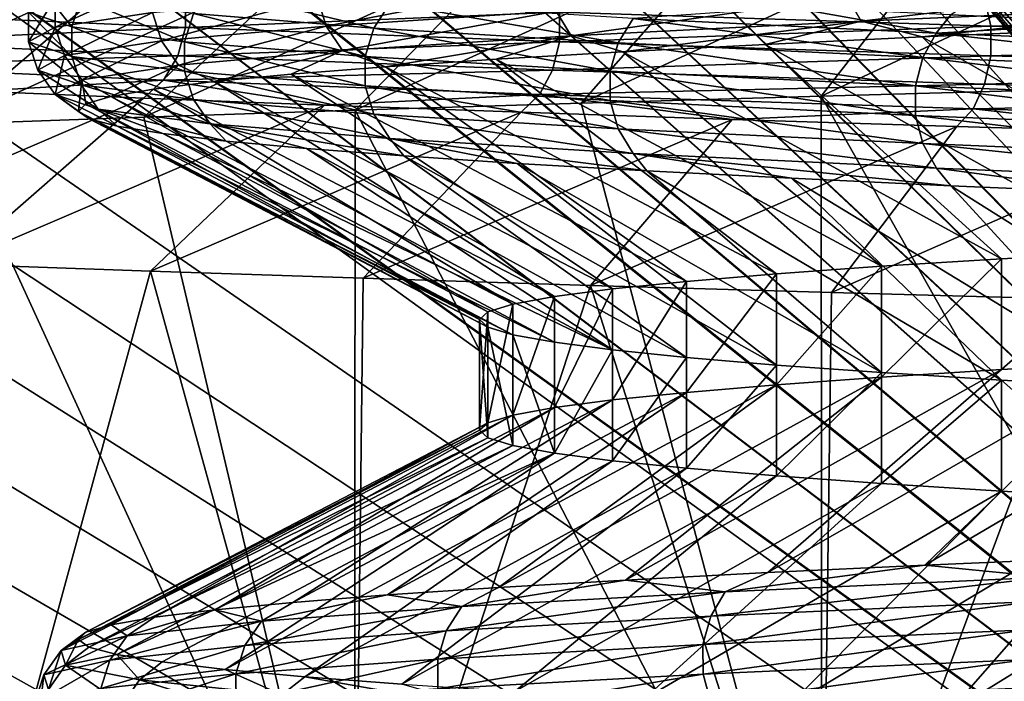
# Model space of a CAD drawing. Header units: metres. Extents: x -205 to 205, y -104 to 104.
# Tile 645 of 656: x -10.49 to -7.94, y -69.1 to -67.39. Entities that reach past the tile are written whole.
import ezdxf

# ---------------------------------------------------------------- set-up
doc = ezdxf.new("R2010")
doc.units = ezdxf.units.M
doc.layers.add('solid_01_2-CONSUMER_EHM_BOX_SW0001', color=7, linetype='CONTINUOUS')

msp = doc.modelspace()

# ---------------------------------------------------------------- linework, layer by layer
at = {"layer": 'solid_01_2-CONSUMER_EHM_BOX_SW0001'}
for points in [[(-200.010849, -74.958488), (-200.010773, 75.041512), (-0.010778, 75.04142)], [(-0.010849, -74.95858), (-200.010849, -74.958488), (-0.010778, 75.04142)], [(-18.22703, -48.090942, 1.5), (-5.630291, -67.95858, 1.5), (-5.630288, -62.958576, 1.5)], [(-18.22703, -48.090942, 1.5), (-17.911137, -55.43634, 1.5), (-5.630291, -67.95858, 1.5)], [(-17.911137, -55.43634, 1.5), (-17.891396, -55.958572, 1.5), (-5.630291, -67.95858, 1.5)], [(-17.891396, -55.958572, 1.5), (-17.911461, -56.484039, 1.5), (-4.227978, -71.672737, 1.5)], [(-17.891396, -55.958572, 1.5), (-5.628419, -68.087067, 1.5), (-5.630291, -67.95858, 1.5)], [(-17.891396, -55.958572, 1.5), (-5.623807, -68.214882, 1.5), (-5.628419, -68.087067, 1.5)], [(-17.891396, -55.958572, 1.5), (-5.616457, -68.342003, 1.5), (-5.623807, -68.214882, 1.5)], [(-17.891396, -55.958572, 1.5), (-5.606367, -68.468452, 1.5), (-5.616457, -68.342003, 1.5)], [(-17.891396, -55.958572, 1.5), (-5.593538, -68.594208, 1.5), (-5.606367, -68.468452, 1.5)], [(-17.891396, -55.958572, 1.5), (-5.577969, -68.719284, 1.5), (-5.593538, -68.594208, 1.5)], [(-17.891396, -55.958572, 1.5), (-5.559661, -68.843681, 1.5), (-5.577969, -68.719284, 1.5)], [(-17.891396, -55.958572, 1.5), (-5.538614, -68.967392, 1.5), (-5.559661, -68.843681, 1.5)], [(-17.891396, -55.958572, 1.5), (-5.514828, -69.090416, 1.5), (-5.538614, -68.967392, 1.5)], [(-17.891396, -55.958572, 1.5), (-5.488285, -69.212814, 1.5), (-5.514828, -69.090416, 1.5)], [(-17.891396, -55.958572, 1.5), (-5.458924, -69.334785, 1.5), (-5.488285, -69.212814, 1.5)], [(-17.891396, -55.958572, 1.5), (-5.426768, -69.456238, 1.5), (-5.458924, -69.334785, 1.5)], [(-17.891396, -55.958572, 1.5), (-5.391854, -69.57708, 1.5), (-5.426768, -69.456238, 1.5)], [(-17.891396, -55.958572, 1.5), (-5.354214, -69.697182, 1.5), (-5.391854, -69.57708, 1.5)], [(-17.891396, -55.958572, 1.5), (-5.313886, -69.816452, 1.5), (-5.354214, -69.697182, 1.5)], [(-17.891396, -55.958572, 1.5), (-5.270903, -69.934761, 1.5), (-5.313886, -69.816452, 1.5)], [(-17.891396, -55.958572, 1.5), (-5.225301, -70.052017, 1.5), (-5.270903, -69.934761, 1.5)], [(-17.891396, -55.958572, 1.5), (-5.177114, -70.168091, 1.5), (-5.225301, -70.052017, 1.5)], [(-17.891396, -55.958572, 1.5), (-5.126377, -70.282898, 1.5), (-5.177114, -70.168091, 1.5)], [(-17.891396, -55.958572, 1.5), (-5.073048, -70.396767, 1.5), (-5.126377, -70.282898, 1.5)], [(-17.891396, -55.958572, 1.5), (-5.017091, -70.509857, 1.5), (-5.073048, -70.396767, 1.5)], [(-17.891396, -55.958572, 1.5), (-4.958504, -70.622047, 1.5), (-5.017091, -70.509857, 1.5)], [(-17.891396, -55.958572, 1.5), (-4.897288, -70.7332, 1.5), (-4.958504, -70.622047, 1.5)], [(-17.891396, -55.958572, 1.5), (-4.833442, -70.843193, 1.5), (-4.897288, -70.7332, 1.5)], [(-17.891396, -55.958572, 1.5), (-4.766966, -70.951912, 1.5), (-4.833442, -70.843193, 1.5)], [(-17.891396, -55.958572, 1.5), (-4.69786, -71.059227, 1.5), (-4.766966, -70.951912, 1.5)], [(-17.891396, -55.958572, 1.5), (-4.626123, -71.165016, 1.5), (-4.69786, -71.059227, 1.5)], [(-17.891396, -55.958572, 1.5), (-4.551755, -71.26915, 1.5), (-4.626123, -71.165016, 1.5)], [(-17.891396, -55.958572, 1.5), (-4.474756, -71.37175, 1.5), (-4.551755, -71.26915, 1.5)], [(-17.891396, -55.958572, 1.5), (-4.395126, -71.473305, 1.5), (-4.474756, -71.37175, 1.5)], [(-17.891396, -55.958572, 1.5), (-4.312868, -71.573692, 1.5), (-4.395126, -71.473305, 1.5)], [(-17.891396, -55.958572, 1.5), (-4.227978, -71.672737, 1.5), (-4.312868, -71.573692, 1.5)], [(-17.911461, -56.484039, 1.5), (-17.968445, -57.00082, 1.5), (-4.140458, -71.770256, 1.5)], [(-17.911461, -56.484039, 1.5), (-4.140458, -71.770256, 1.5), (-4.227978, -71.672737, 1.5)], [(-17.968445, -57.00082, 1.5), (-18.062349, -57.508919, 1.5), (-4.140458, -71.770256, 1.5)], [(-18.062349, -57.508919, 1.5), (-18.193842, -58.010399, 1.5), (-4.050307, -71.866081, 1.5)], [(-18.062349, -57.508919, 1.5), (-4.050307, -71.866081, 1.5), (-4.140458, -71.770256, 1.5)], [(-18.193842, -58.010399, 1.5), (-18.362253, -58.503197, 1.5), (-3.957524, -71.960037, 1.5)], [(-18.193842, -58.010399, 1.5), (-3.957524, -71.960037, 1.5), (-4.050307, -71.866081, 1.5)], [(-18.362253, -58.503197, 1.5), (-18.565573, -58.981098, 1.5), (-3.86211, -72.051941, 1.5)], [(-18.362253, -58.503197, 1.5), (-3.86211, -72.051941, 1.5), (-3.957524, -71.960037, 1.5)], [(-18.565573, -58.981098, 1.5), (-18.804636, -59.444927, 1.5), (-3.778231, -72.128967, 1.5)], [(-18.565573, -58.981098, 1.5), (-3.778231, -72.128967, 1.5), (-3.86211, -72.051941, 1.5)], [(-18.804636, -59.444927, 1.5), (-19.078606, -59.893864, 1.5), (-3.692419, -72.204247, 1.5)], [(-18.804636, -59.444927, 1.5), (-3.692419, -72.204247, 1.5), (-3.778231, -72.128967, 1.5)], [(-19.078606, -59.893864, 1.5), (-19.382944, -60.319199, 1.5), (-3.514265, -72.351166, 1.5)], [(-19.078606, -59.893864, 1.5), (-3.60447, -72.278191, 1.5), (-3.692419, -72.204247, 1.5)], [(-19.078606, -59.893864, 1.5), (-3.514265, -72.351166, 1.5), (-3.60447, -72.278191, 1.5)], [(-19.382944, -60.319199, 1.5), (-19.718016, -60.719967, 1.5), (-3.421923, -72.422989, 1.5)], [(-19.382944, -60.319199, 1.5), (-3.421923, -72.422989, 1.5), (-3.514265, -72.351166, 1.5)], [(-19.718016, -60.719967, 1.5), (-20.083458, -61.097137, 1.5), (-0.010849, -74.95858, 1.5)], [(-19.718016, -60.719967, 1.5), (-0.010849, -74.95858, 1.5), (-3.327567, -72.493484, 1.5)], [(-19.718016, -60.719967, 1.5), (-3.327567, -72.493484, 1.5), (-3.421923, -72.422989, 1.5)], [(-20.083458, -61.097137, 1.5), (-20.473637, -61.444942, 1.5), (-0.010849, -74.95858, 1.5)], [(-20.473637, -61.444942, 1.5), (-20.889027, -61.763126, 1.5), (-0.010849, -74.95858, 1.5)], [(-20.889027, -61.763126, 1.5), (-21.329157, -62.051952, 1.5), (-0.010849, -74.95858, 1.5)], [(-21.329157, -62.051952, 1.5), (-21.786985, -62.306408, 1.5), (-0.010849, -74.95858, 1.5)], [(-21.786985, -62.306408, 1.5), (-22.262926, -62.525806, 1.5), (-0.010849, -74.95858, 1.5)], [(-22.262926, -62.525806, 1.5), (-22.756565, -62.710842, 1.5), (-0.010849, -74.95858, 1.5)], [(-22.756565, -62.710842, 1.5), (-23.259628, -62.858597, 1.5), (-0.010849, -74.95858, 1.5)], [(-23.259628, -62.858597, 1.5), (-23.772503, -62.968483, 1.5), (-0.010849, -74.95858, 1.5)], [(-23.772503, -62.968483, 1.5), (-24.294804, -63.041092, 1.5), (-0.010849, -74.95858, 1.5)], [(-24.294804, -63.041092, 1.5), (-24.81708, -63.075283, 1.5), (-0.010849, -74.95858, 1.5)], [(-24.81708, -63.075283, 1.5), (-25.141399, -66.458572, 1.5), (-0.010849, -74.95858, 1.5)], [(-25.141399, -66.458572, 1.5), (-25.199087, -67.260849, 1.5), (-0.010849, -74.95858, 1.5)], [(-7.214292, -66.836388, 18.631004), (-8.077447, -67.375404, 18.04385), (-7.627508, -67.394722, 17.518421)], [(-7.475576, -67.149673, 34.373924), (-8.414014, -67.586548, 34.670826), (-7.758729, -67.56839, 35.179108)], [(-7.475576, -67.149673, 34.373924), (-8.088724, -67.16806, 33.877949), (-8.414014, -67.586548, 34.670826)], [(-8.669492, -67.186462, 33.3438), (-9.622524, -67.622902, 33.535957), (-9.036108, -67.604721, 34.122379)], [(-8.669492, -67.186462, 33.3438), (-9.215382, -67.204865, 32.773716), (-9.622524, -67.622902, 33.535957)], [(-8.088724, -67.16806, 33.877949), (-9.036108, -67.604721, 34.122379), (-8.414014, -67.586548, 34.670826)], [(-8.088724, -67.16806, 33.877949), (-8.669492, -67.186462, 33.3438), (-9.036108, -67.604721, 34.122379)], [(-9.215382, -67.204865, 32.773716), (-10.17093, -67.641075, 32.913902), (-9.622524, -67.622902, 33.535957)], [(-9.215382, -67.204865, 32.773716), (-9.723928, -67.223274, 32.169949), (-10.17093, -67.641075, 32.913902)], [(-9.723928, -67.223274, 32.169949), (-10.679177, -67.659264, 32.258663), (-10.17093, -67.641075, 32.913902)], [(-9.723928, -67.223274, 32.169949), (-10.192781, -67.241684, 31.534773), (-10.679177, -67.659264, 32.258663)], [(-25.199087, -67.260849, 1.5), (-25.369234, -68.040382, 1.5), (-0.010849, -74.95858, 1.5)], [(-10.192781, -67.241684, 31.534773), (-11.145267, -67.677444, 31.572819), (-10.679177, -67.659264, 32.258663)], [(-10.192781, -67.241684, 31.534773), (-10.620205, -67.260101, 30.870737), (-11.145267, -67.677444, 31.572819)], [(-8.346288, -67.327988, 30.783113), (-7.44588, -67.289833, 31.828047), (-8.310253, -67.391312, 30.755985)], [(-7.44588, -67.289833, 31.828047), (-7.413733, -67.353165, 31.796408), (-8.310253, -67.391312, 30.755985)], [(-10.445855, -67.295074, 24.340164), (-10.470183, -67.368614, 24.339792), (-10.357995, -67.406769, 22.961763)], [(-10.333927, -67.333221, 22.965338), (-10.445855, -67.295074, 24.340164), (-10.357995, -67.406769, 22.961763)], [(-10.400516, -67.330467, 25.720522), (-10.148719, -67.292313, 27.079842), (-10.400443, -67.407181, 25.720512)], [(-10.148719, -67.292313, 27.079842), (-10.148648, -67.369026, 27.079823), (-10.400443, -67.407181, 25.720512)], [(-9.998698, -67.308022, 21.62981), (-10.041942, -67.371368, 21.617397), (-9.574251, -67.409523, 20.319796)], [(-9.533023, -67.346169, 20.337797), (-9.998698, -67.308022, 21.62981), (-9.574251, -67.409523, 20.319796)], [(-9.720296, -67.330879, 28.394377), (-9.122933, -67.292725, 29.64109), (-9.697636, -67.404282, 28.3853)], [(-9.122933, -67.292725, 29.64109), (-9.101666, -67.366135, 29.629105), (-9.697636, -67.404282, 28.3853)], [(-10.062833, -67.331345, 17.508907), (-10.062885, -67.408241, 17.508871), (-10.869999, -67.371437, 18.845032)], [(-10.470183, -67.368614, 24.339792), (-10.400516, -67.330467, 25.720522), (-10.47011, -67.445328, 24.339792)], [(-10.400516, -67.330467, 25.720522), (-10.400443, -67.407181, 25.720512), (-10.47011, -67.445328, 24.339792)], [(-10.333927, -67.333221, 22.965338), (-10.357995, -67.406769, 22.961763), (-10.065331, -67.444923, 21.610683)], [(-10.041942, -67.371368, 21.617397), (-10.333927, -67.333221, 22.965338), (-10.065331, -67.444923, 21.610683)], [(-10.148648, -67.369026, 27.079823), (-9.720296, -67.330879, 28.394377), (-10.12499, -67.442436, 27.073809)], [(-9.720296, -67.330879, 28.394377), (-9.697636, -67.404282, 28.3853), (-10.12499, -67.442436, 27.073809)], [(-10.062833, -67.331345, 17.508907), (-9.092577, -67.368156, 16.286236), (-10.062885, -67.408241, 17.508871)], [(-9.101666, -67.366135, 29.629105), (-8.346288, -67.327988, 30.783113), (-9.06237, -67.429466, 29.60696)], [(-7.990158, -67.331421, 15.178678), (-7.974295, -67.404968, 15.197184), (-9.092577, -67.368156, 16.286236)], [(-8.346288, -67.327988, 30.783113), (-8.310253, -67.391312, 30.755985), (-9.06237, -67.429466, 29.60696)], [(-7.990158, -67.331421, 15.178678), (-6.740416, -67.368225, 14.23821), (-7.974295, -67.404968, 15.197184)], [(-10.470183, -67.368614, 24.339792), (-10.47011, -67.445328, 24.339792), (-10.357923, -67.483475, 22.961775)], [(-10.357995, -67.406769, 22.961763), (-10.470183, -67.368614, 24.339792), (-10.357923, -67.483475, 22.961775)], [(-9.092577, -67.368156, 16.286236), (-9.092625, -67.445053, 16.286194), (-10.062885, -67.408241, 17.508871)], [(-9.697636, -67.404282, 28.3853), (-9.101666, -67.366135, 29.629105), (-9.655767, -67.467613, 28.368525)], [(-9.101666, -67.366135, 29.629105), (-9.06237, -67.429466, 29.60696), (-9.655767, -67.467613, 28.368525)], [(-9.533023, -67.346169, 20.337797), (-9.574251, -67.409523, 20.319796), (-8.940372, -67.44767, 19.094721)], [(-8.901873, -67.384323, 19.117996), (-9.533023, -67.346169, 20.337797), (-8.940372, -67.44767, 19.094721)], [(-9.092577, -67.368156, 16.286236), (-7.974295, -67.404968, 15.197184), (-9.092625, -67.445053, 16.286194)], [(-8.115371, -67.42247, 17.992281), (-8.491076, -67.356087, 18.598133), (-8.901873, -67.384323, 19.117996)], [(-8.115371, -67.42247, 17.992281), (-8.077447, -67.375404, 18.04385), (-8.491076, -67.356087, 18.598133)], [(-8.310253, -67.391312, 30.755985), (-7.413733, -67.353165, 31.796408), (-8.152321, -67.432655, 30.860777)], [(-7.413733, -67.353165, 31.796408), (-7.709251, -67.413353, 31.391146), (-8.152321, -67.432655, 30.860777)], [(-6.740416, -67.368225, 14.23821), (-6.727034, -67.441772, 14.258582), (-7.974295, -67.404968, 15.197184)], [(-10.869999, -67.371437, 18.845032), (-10.062885, -67.408241, 17.508871), (-10.891722, -67.444946, 18.833731)], [(-10.400443, -67.407181, 25.720512), (-10.148648, -67.369026, 27.079823), (-10.376198, -67.480583, 25.717667)], [(-10.148648, -67.369026, 27.079823), (-10.12499, -67.442436, 27.073809), (-10.376198, -67.480583, 25.717667)], [(-10.041942, -67.371368, 21.617397), (-10.065331, -67.444923, 21.610683), (-9.596552, -67.483078, 20.310059)], [(-9.574251, -67.409523, 20.319796), (-10.041942, -67.371368, 21.617397), (-9.596552, -67.483078, 20.310059)], [(-9.06237, -67.429466, 29.60696), (-8.310253, -67.391312, 30.755985), (-8.928181, -67.471275, 29.717022)], [(-8.901873, -67.384323, 19.117996), (-8.940372, -67.44767, 19.094721), (-8.150467, -67.485817, 17.964136)], [(-8.310253, -67.391312, 30.755985), (-8.55932, -67.451958, 30.301918), (-8.928181, -67.471275, 29.717022)], [(-8.115371, -67.42247, 17.992281), (-8.901873, -67.384323, 19.117996), (-8.150467, -67.485817, 17.964136)], [(-8.310253, -67.391312, 30.755985), (-8.152321, -67.432655, 30.860777), (-8.55932, -67.451958, 30.301918)], [(-8.115371, -67.42247, 17.992281), (-7.627508, -67.394722, 17.518421), (-8.077447, -67.375404, 18.04385)], [(-10.062885, -67.408241, 17.508871), (-10.082996, -67.481758, 17.494898), (-10.891722, -67.444946, 18.833731)], [(-10.47011, -67.445328, 24.339792), (-10.400443, -67.407181, 25.720512), (-10.445703, -67.518738, 24.340166)], [(-10.400443, -67.407181, 25.720512), (-10.376198, -67.480583, 25.717667), (-10.445703, -67.518738, 24.340166)], [(-10.357995, -67.406769, 22.961763), (-10.357923, -67.483475, 22.961775), (-10.06526, -67.521629, 21.610704)], [(-10.065331, -67.444923, 21.610683), (-10.357995, -67.406769, 22.961763), (-10.06526, -67.521629, 21.610704)], [(-10.12499, -67.442436, 27.073809), (-9.697636, -67.404282, 28.3853), (-10.081276, -67.50576, 27.062696)], [(-10.062885, -67.408241, 17.508871), (-9.092625, -67.445053, 16.286194), (-10.082996, -67.481758, 17.494898)], [(-9.697636, -67.404282, 28.3853), (-9.655767, -67.467613, 28.368525), (-10.081276, -67.50576, 27.062696)], [(-9.574251, -67.409523, 20.319796), (-9.596552, -67.483078, 20.310059), (-8.961196, -67.521225, 19.08213)], [(-8.940372, -67.44767, 19.094721), (-9.574251, -67.409523, 20.319796), (-8.961196, -67.521225, 19.08213)], [(-7.974295, -67.404968, 15.197184), (-7.974336, -67.481865, 15.197136), (-9.092625, -67.445053, 16.286194)], [(-7.214283, -67.968437, 30.369009), (-8.152321, -67.432655, 30.860777), (-7.709251, -67.413353, 31.391146)], [(-7.187041, -67.460625, 16.980129), (-7.627508, -67.394722, 17.518421), (-8.115371, -67.42247, 17.992281)], [(-7.974295, -67.404968, 15.197184), (-6.727034, -67.441772, 14.258582), (-7.974336, -67.481865, 15.197136)], [(-10.891722, -67.444946, 18.833731), (-10.082996, -67.481758, 17.494898), (-10.931854, -67.508331, 18.812851)], [(-10.47011, -67.445328, 24.339792), (-10.445703, -67.518738, 24.340166), (-10.333776, -67.556885, 22.965361)], [(-10.357923, -67.483475, 22.961775), (-10.47011, -67.445328, 24.339792), (-10.333776, -67.556885, 22.965361)], [(-10.376198, -67.480583, 25.717667), (-10.12499, -67.442436, 27.073809), (-10.331399, -67.543915, 25.71241)], [(-10.12499, -67.442436, 27.073809), (-10.081276, -67.50576, 27.062696), (-10.331399, -67.543915, 25.71241)], [(-9.092625, -67.445053, 16.286194), (-9.110796, -67.51857, 16.269779), (-10.082996, -67.481758, 17.494898)], [(-10.065331, -67.444923, 21.610683), (-10.06526, -67.521629, 21.610704), (-9.596483, -67.559776, 20.310089)], [(-9.596552, -67.483078, 20.310059), (-10.065331, -67.444923, 21.610683), (-9.596483, -67.559776, 20.310089)], [(-9.655767, -67.467613, 28.368525), (-9.06237, -67.429466, 29.60696), (-9.543882, -67.509903, 28.479647)], [(-9.06237, -67.429466, 29.60696), (-9.256856, -67.490593, 29.108641), (-9.543882, -67.509903, 28.479647)], [(-9.06237, -67.429466, 29.60696), (-8.928181, -67.471275, 29.717022), (-9.256856, -67.490593, 29.108641)], [(-9.092625, -67.445053, 16.286194), (-7.974336, -67.481865, 15.197136), (-9.110796, -67.51857, 16.269779)], [(-7.59799, -67.988197, 29.862999), (-8.55932, -67.451958, 30.301918), (-8.152321, -67.432655, 30.860777)], [(-7.214283, -67.968437, 30.369009), (-7.59799, -67.988197, 29.862999), (-8.152321, -67.432655, 30.860777)], [(-8.115371, -67.42247, 17.992281), (-8.150467, -67.485817, 17.964136), (-7.218122, -67.523972, 16.947609)], [(-7.187041, -67.460625, 16.980129), (-8.115371, -67.42247, 17.992281), (-7.218122, -67.523972, 16.947609)], [(-6.727034, -67.441772, 14.258582), (-6.727069, -67.518677, 14.258529), (-7.974336, -67.481865, 15.197136)], [(-10.081276, -67.50576, 27.062696), (-9.655767, -67.467613, 28.368525), (-9.989243, -67.548515, 27.171438)], [(-9.655767, -67.467613, 28.368525), (-9.788327, -67.529205, 27.832932), (-9.989243, -67.548515, 27.171438)], [(-9.655767, -67.467613, 28.368525), (-9.543882, -67.509903, 28.479647), (-9.788327, -67.529205, 27.832932)], [(-8.940372, -67.44767, 19.094721), (-8.961196, -67.521225, 19.08213), (-8.169453, -67.55938, 17.948912)], [(-8.150467, -67.485817, 17.964136), (-8.940372, -67.44767, 19.094721), (-8.169453, -67.55938, 17.948912)], [(-7.946259, -68.007935, 29.331999), (-8.928181, -67.471275, 29.717022), (-8.55932, -67.451958, 30.301918)], [(-7.59799, -67.988197, 29.862999), (-7.946259, -68.007935, 29.331999), (-8.55932, -67.451958, 30.301918)], [(-10.082996, -67.481758, 17.494898), (-10.120149, -67.545143, 17.469088), (-10.931854, -67.508331, 18.812851)], [(-10.445703, -67.518738, 24.340166), (-10.376198, -67.480583, 25.717667), (-10.400604, -67.582062, 24.340857)], [(-10.376198, -67.480583, 25.717667), (-10.331399, -67.543915, 25.71241), (-10.400604, -67.582062, 24.340857)], [(-10.357923, -67.483475, 22.961775), (-10.333776, -67.556885, 22.965361), (-10.041796, -67.595039, 21.617439)], [(-10.06526, -67.521629, 21.610704), (-10.357923, -67.483475, 22.961775), (-10.041796, -67.595039, 21.617439)], [(-10.082996, -67.481758, 17.494898), (-9.110796, -67.51857, 16.269779), (-10.120149, -67.545143, 17.469088)], [(-9.596552, -67.483078, 20.310059), (-9.596483, -67.559776, 20.310089), (-8.961132, -67.597931, 19.082169)], [(-8.961196, -67.521225, 19.08213), (-9.596552, -67.483078, 20.310059), (-8.961132, -67.597931, 19.082169)], [(-8.530161, -68.047287, 28.20509), (-9.543882, -67.509903, 28.479647), (-9.256856, -67.490593, 29.108641)], [(-8.257465, -68.027634, 28.7785), (-9.256856, -67.490593, 29.108641), (-8.928181, -67.471275, 29.717022)], [(-8.257465, -68.027634, 28.7785), (-8.530161, -68.047287, 28.20509), (-9.256856, -67.490593, 29.108641)], [(-7.974336, -67.481865, 15.197136), (-7.990273, -67.555374, 15.178543), (-9.110796, -67.51857, 16.269779)], [(-7.946259, -68.007935, 29.331999), (-8.257465, -68.027634, 28.7785), (-8.928181, -67.471275, 29.717022)], [(-8.150467, -67.485817, 17.964136), (-8.169453, -67.55938, 17.948912), (-7.234937, -67.597534, 16.930016)], [(-7.218122, -67.523972, 16.947609), (-8.150467, -67.485817, 17.964136), (-7.234937, -67.597534, 16.930016)], [(-7.974336, -67.481865, 15.197136), (-6.727069, -67.518677, 14.258529), (-7.990273, -67.555374, 15.178543)], [(-10.931854, -67.508331, 18.812851), (-10.120149, -67.545143, 17.469088), (-10.600929, -67.573006, 18.097412)], [(-10.445703, -67.518738, 24.340166), (-10.400604, -67.582062, 24.340857), (-10.289161, -67.620216, 22.971987)], [(-10.333776, -67.556885, 22.965361), (-10.445703, -67.518738, 24.340166), (-10.289161, -67.620216, 22.971987)], [(-10.331399, -67.543915, 25.71241), (-10.081276, -67.50576, 27.062696), (-10.256609, -67.58712, 25.816317)], [(-10.081276, -67.50576, 27.062696), (-10.145653, -67.567818, 26.498217), (-10.256609, -67.58712, 25.816317)], [(-10.081276, -67.50576, 27.062696), (-9.989243, -67.548515, 27.171438), (-10.145653, -67.567818, 26.498217)], [(-9.110796, -67.51857, 16.269779), (-9.144366, -67.581955, 16.239452), (-10.120149, -67.545143, 17.469088)], [(-10.06526, -67.521629, 21.610704), (-10.041796, -67.595039, 21.617439), (-9.574113, -67.633186, 20.319857)], [(-9.596483, -67.559776, 20.310089), (-10.06526, -67.521629, 21.610704), (-9.574113, -67.633186, 20.319857)], [(-8.763093, -68.066933, 27.614416), (-9.788327, -67.529205, 27.832932), (-9.543882, -67.509903, 28.479647)], [(-8.530161, -68.047287, 28.20509), (-8.763093, -68.066933, 27.614416), (-9.543882, -67.509903, 28.479647)], [(-9.110796, -67.51857, 16.269779), (-7.990273, -67.555374, 15.178543), (-9.144366, -67.581955, 16.239452)], [(-8.961196, -67.521225, 19.08213), (-8.961132, -67.597931, 19.082169), (-8.169394, -67.636078, 17.948959)], [(-8.169453, -67.55938, 17.948912), (-8.961196, -67.521225, 19.08213), (-8.169394, -67.636078, 17.948959)], [(-6.727069, -67.518677, 14.258529), (-6.740513, -67.592186, 14.238061), (-7.990273, -67.555374, 15.178543)], [(-10.120149, -67.545143, 17.469088), (-10.172049, -67.5914, 17.435577), (-10.600929, -67.573006, 18.097412)], [(-10.400604, -67.582062, 24.340857), (-10.331399, -67.543915, 25.71241), (-10.340093, -67.625687, 24.438604)], [(-10.331399, -67.543915, 25.71241), (-10.321401, -67.606407, 25.128788), (-10.340093, -67.625687, 24.438604)], [(-10.331399, -67.543915, 25.71241), (-10.256609, -67.58712, 25.816317), (-10.321401, -67.606407, 25.128788)], [(-10.120149, -67.545143, 17.469088), (-9.701899, -67.609795, 16.802246), (-10.172049, -67.5914, 17.435577)], [(-10.120149, -67.545143, 17.469088), (-9.144366, -67.581955, 16.239452), (-9.701899, -67.609795, 16.802246)], [(-8.955185, -68.086609, 27.009199), (-9.989243, -67.548515, 27.171438), (-9.788327, -67.529205, 27.832932)], [(-8.763093, -68.066933, 27.614416), (-8.955185, -68.086609, 27.009199), (-9.788327, -67.529205, 27.832932)], [(-10.600929, -67.573006, 18.097412), (-10.172049, -67.5914, 17.435577), (-11.133232, -68.004425, 17.408253)], [(-10.333776, -67.556885, 22.965361), (-10.289161, -67.620216, 22.971987), (-9.998442, -67.658363, 21.629885)], [(-10.041796, -67.595039, 21.617439), (-10.333776, -67.556885, 22.965361), (-9.998442, -67.658363, 21.629885)], [(-9.213446, -68.126099, 25.766441), (-10.256609, -67.58712, 25.816317), (-10.145653, -67.567818, 26.498217)], [(-9.105539, -68.106339, 26.392242), (-10.145653, -67.567818, 26.498217), (-9.989243, -67.548515, 27.171438)], [(-9.105539, -68.106339, 26.392242), (-9.213446, -68.126099, 25.766441), (-10.145653, -67.567818, 26.498217)], [(-8.955185, -68.086609, 27.009199), (-9.105539, -68.106339, 26.392242), (-9.989243, -67.548515, 27.171438)], [(-9.596483, -67.559776, 20.310089), (-9.574113, -67.633186, 20.319857), (-8.940242, -67.671333, 19.094799)], [(-8.961132, -67.597931, 19.082169), (-9.596483, -67.559776, 20.310089), (-8.940242, -67.671333, 19.094799)], [(-7.990273, -67.555374, 15.178543), (-8.019714, -67.618767, 15.144197), (-9.144366, -67.581955, 16.239452)], [(-7.758729, -67.56839, 35.179108), (-8.414014, -67.586548, 34.670826), (-7.075112, -69.958565, 35.643433)], [(-8.169453, -67.55938, 17.948912), (-8.169394, -67.636078, 17.948959), (-7.234885, -67.674232, 16.930069)], [(-7.234937, -67.597534, 16.930016), (-8.169453, -67.55938, 17.948912), (-7.234885, -67.674232, 16.930069)], [(-7.990273, -67.555374, 15.178543), (-6.740513, -67.592186, 14.238061), (-8.019714, -67.618767, 15.144197)], [(-10.172049, -67.5914, 17.435577), (-10.664451, -68.022568, 16.721107), (-11.133232, -68.004425, 17.408253)], [(-10.172049, -67.5914, 17.435577), (-9.701899, -67.609795, 16.802246), (-10.664451, -68.022568, 16.721107)], [(-10.400604, -67.582062, 24.340857), (-10.312881, -67.644974, 23.748714), (-10.239932, -67.664253, 23.062084)], [(-10.289161, -67.620216, 22.971987), (-10.400604, -67.582062, 24.340857), (-10.239932, -67.664253, 23.062084)], [(-10.400604, -67.582062, 24.340857), (-10.340093, -67.625687, 24.438604), (-10.312881, -67.644974, 23.748714)], [(-9.278395, -68.145889, 25.134712), (-10.321401, -67.606407, 25.128788), (-10.256609, -67.58712, 25.816317)], [(-9.213446, -68.126099, 25.766441), (-9.278395, -68.145889, 25.134712), (-10.256609, -67.58712, 25.816317)], [(-10.041796, -67.595039, 21.617439), (-9.998442, -67.658363, 21.629885), (-9.532777, -67.696518, 20.337904)], [(-9.574113, -67.633186, 20.319857), (-10.041796, -67.595039, 21.617439), (-9.532777, -67.696518, 20.337904)], [(-9.144366, -67.581955, 16.239452), (-9.192163, -67.628189, 16.200253), (-9.701899, -67.609795, 16.802246)], [(-9.144366, -67.581955, 16.239452), (-8.644864, -67.646591, 15.631965), (-9.192163, -67.628189, 16.200253)], [(-9.144366, -67.581955, 16.239452), (-8.019714, -67.618767, 15.144197), (-8.644864, -67.646591, 15.631965)], [(-8.414014, -67.586548, 34.670826), (-9.036108, -67.604721, 34.122379), (-8.411884, -69.958565, 34.671413)], [(-8.961132, -67.597931, 19.082169), (-8.940242, -67.671333, 19.094799), (-8.15035, -67.709488, 17.964231)], [(-8.169394, -67.636078, 17.948959), (-8.961132, -67.597931, 19.082169), (-8.15035, -67.709488, 17.964231)], [(-8.414014, -67.586548, 34.670826), (-8.411884, -69.958565, 34.671413), (-7.075112, -69.958565, 35.643433)], [(-6.740513, -67.592186, 14.238061), (-6.76535, -67.655571, 14.20025), (-8.019714, -67.618767, 15.144197)], [(-9.701899, -67.609795, 16.802246), (-10.15333, -68.040718, 16.064865), (-10.664451, -68.022568, 16.721107)], [(-9.300078, -68.165703, 24.5), (-10.340093, -67.625687, 24.438604), (-10.321401, -67.606407, 25.128788)], [(-9.278395, -68.145889, 25.134712), (-9.300078, -68.165703, 24.5), (-10.321401, -67.606407, 25.128788)], [(-10.289161, -67.620216, 22.971987), (-10.121432, -67.68354, 22.381966), (-9.957564, -67.70282, 21.711359)], [(-9.998442, -67.658363, 21.629885), (-10.289161, -67.620216, 22.971987), (-9.957564, -67.70282, 21.711359)], [(-10.289161, -67.620216, 22.971987), (-10.239932, -67.664253, 23.062084), (-10.121432, -67.68354, 22.381966)], [(-9.622524, -67.622902, 33.535957), (-10.17093, -67.641075, 32.913902), (-9.624088, -69.958565, 33.534016)], [(-9.701899, -67.609795, 16.802246), (-9.192163, -67.628189, 16.200253), (-10.15333, -68.040718, 16.064865)], [(-9.622524, -67.622902, 33.535957), (-9.624088, -69.958565, 33.534016), (-8.411884, -69.958565, 34.671413)], [(-9.036108, -67.604721, 34.122379), (-9.622524, -67.622902, 33.535957), (-8.411884, -69.958565, 34.671413)], [(-8.019714, -67.618767, 15.144197), (-8.062385, -67.664993, 15.099453), (-8.644864, -67.646591, 15.631965)], [(-8.019714, -67.618767, 15.144197), (-7.447109, -67.683403, 14.604791), (-8.062385, -67.664993, 15.099453)], [(-8.019714, -67.618767, 15.144197), (-6.76535, -67.655571, 14.20025), (-7.447109, -67.683403, 14.604791)], [(-10.17093, -67.641075, 32.913902), (-10.679177, -67.659264, 32.258663), (-9.624088, -69.958565, 33.534016)], [(-9.278395, -68.185432, 23.865294), (-10.312881, -67.644974, 23.748714), (-10.340093, -67.625687, 24.438604)], [(-9.300078, -68.165703, 24.5), (-9.278395, -68.185432, 23.865294), (-10.340093, -67.625687, 24.438604)], [(-9.213447, -68.205154, 23.233566), (-10.239932, -67.664253, 23.062084), (-10.312881, -67.644974, 23.748714)], [(-9.278395, -68.185432, 23.865294), (-9.213447, -68.205154, 23.233566), (-10.312881, -67.644974, 23.748714)], [(-9.192163, -67.628189, 16.200253), (-9.601923, -68.058899, 15.442154), (-10.15333, -68.040718, 16.064865)], [(-9.192163, -67.628189, 16.200253), (-8.644864, -67.646591, 15.631965), (-9.601923, -68.058899, 15.442154)], [(-8.644864, -67.646591, 15.631965), (-9.012416, -68.077118, 14.855428), (-9.601923, -68.058899, 15.442154)], [(-9.574113, -67.633186, 20.319857), (-9.532777, -67.696518, 20.337904), (-8.901644, -67.734665, 19.118135)], [(-8.940242, -67.671333, 19.094799), (-9.574113, -67.633186, 20.319857), (-8.901644, -67.734665, 19.118135)], [(-8.644864, -67.646591, 15.631965), (-8.062385, -67.664993, 15.099453), (-9.012416, -68.077118, 14.855428)], [(-8.169394, -67.636078, 17.948959), (-8.15035, -67.709488, 17.964231), (-7.218019, -67.747643, 16.947716)], [(-7.234885, -67.674232, 16.930069), (-8.169394, -67.636078, 17.948959), (-7.218019, -67.747643, 16.947716)], [(-10.679177, -67.659264, 32.258663), (-10.677515, -69.958557, 32.259312), (-9.624088, -69.958565, 33.534016)], [(-9.105541, -68.224869, 22.607765), (-10.121432, -67.68354, 22.381966), (-10.239932, -67.664253, 23.062084)], [(-9.213447, -68.205154, 23.233566), (-9.105541, -68.224869, 22.607765), (-10.239932, -67.664253, 23.062084)], [(-9.998442, -67.658363, 21.629885), (-9.748967, -67.722107, 21.05303), (-9.496779, -67.741409, 20.409636)], [(-9.532777, -67.696518, 20.337904), (-9.998442, -67.658363, 21.629885), (-9.496779, -67.741409, 20.409636)], [(-9.998442, -67.658363, 21.629885), (-9.957564, -67.70282, 21.711359), (-9.748967, -67.722107, 21.05303)], [(-8.062385, -67.664993, 15.099453), (-8.387143, -68.095352, 14.307005), (-9.012416, -68.077118, 14.855428)], [(-8.940242, -67.671333, 19.094799), (-8.901644, -67.734665, 19.118135), (-8.115162, -67.77282, 17.992449)], [(-8.15035, -67.709488, 17.964231), (-8.940242, -67.671333, 19.094799), (-8.115162, -67.77282, 17.992449)], [(-8.062385, -67.664993, 15.099453), (-7.447109, -67.683403, 14.604791), (-8.387143, -68.095352, 14.307005)], [(-8.955187, -68.244576, 21.990808), (-9.957564, -67.70282, 21.711359), (-10.121432, -67.68354, 22.381966)], [(-9.105541, -68.224869, 22.607765), (-8.955187, -68.244576, 21.990808), (-10.121432, -67.68354, 22.381966)], [(-9.532777, -67.696518, 20.337904), (-9.202185, -67.760727, 19.783989), (-8.866492, -67.780045, 19.179138)], [(-8.901644, -67.734665, 19.118135), (-9.532777, -67.696518, 20.337904), (-8.866492, -67.780045, 19.179138)], [(-9.532777, -67.696518, 20.337904), (-9.496779, -67.741409, 20.409636), (-9.202185, -67.760727, 19.783989)], [(-7.447109, -67.683403, 14.604791), (-7.728582, -68.113579, 13.799055), (-8.387143, -68.095352, 14.307005)], [(-8.955187, -68.244576, 21.990808), (-9.748967, -67.722107, 21.05303), (-9.957564, -67.70282, 21.711359)], [(-8.763094, -68.264267, 21.385588), (-9.496779, -67.741409, 20.409636), (-9.748967, -67.722107, 21.05303)], [(-8.955187, -68.244576, 21.990808), (-8.763094, -68.264267, 21.385588), (-9.748967, -67.722107, 21.05303)], [(-8.15035, -67.709488, 17.964231), (-8.115162, -67.77282, 17.992449), (-7.186856, -67.810966, 16.980324)], [(-7.218019, -67.747643, 16.947716), (-8.15035, -67.709488, 17.964231), (-7.186856, -67.810966, 16.980324)], [(-8.53016, -68.283951, 20.794907), (-9.202185, -67.760727, 19.783989), (-9.496779, -67.741409, 20.409636)], [(-8.763094, -68.264267, 21.385588), (-8.53016, -68.283951, 20.794907), (-9.496779, -67.741409, 20.409636)], [(-8.901644, -67.734665, 19.118135), (-8.491076, -67.79937, 18.598131), (-8.077446, -67.818687, 18.043848)], [(-8.115162, -67.77282, 17.992449), (-8.901644, -67.734665, 19.118135), (-8.077446, -67.818687, 18.043848)], [(-8.901644, -67.734665, 19.118135), (-8.866492, -67.780045, 19.179138), (-8.491076, -67.79937, 18.598131)], [(-8.257462, -68.303635, 20.221493), (-8.866492, -67.780045, 19.179138), (-9.202185, -67.760727, 19.783989)], [(-8.53016, -68.283951, 20.794907), (-8.257462, -68.303635, 20.221493), (-9.202185, -67.760727, 19.783989)], [(-8.115162, -67.77282, 17.992449), (-8.077446, -67.818687, 18.043848), (-7.627507, -67.838005, 17.518419)], [(-7.186856, -67.810966, 16.980324), (-8.115162, -67.77282, 17.992449), (-7.627507, -67.838005, 17.518419)], [(-7.946252, -68.323318, 19.66799), (-8.491076, -67.79937, 18.598131), (-8.866492, -67.780045, 19.179138)], [(-8.257462, -68.303635, 20.221493), (-7.946252, -68.323318, 19.66799), (-8.866492, -67.780045, 19.179138)], [(-7.59798, -68.343002, 19.136988), (-8.077446, -67.818687, 18.043848), (-8.491076, -67.79937, 18.598131)], [(-7.946252, -68.323318, 19.66799), (-7.59798, -68.343002, 19.136988), (-8.491076, -67.79937, 18.598131)], [(-7.214271, -68.362686, 18.630976), (-7.627507, -67.838005, 17.518419), (-8.077446, -67.818687, 18.043848)], [(-7.59798, -68.343002, 19.136988), (-7.214271, -68.362686, 18.630976), (-8.077446, -67.818687, 18.043848)], [(-7.59799, -67.988197, 29.862999), (-7.946243, -68.29554, 29.332026), (-7.946259, -68.007935, 29.331999)], [(-7.59799, -67.988197, 29.862999), (-7.597963, -68.27581, 29.863035), (-7.946243, -68.29554, 29.332026)], [(-10.664451, -68.022568, 16.721107), (-10.15333, -68.040718, 16.064865), (-10.677498, -69.958557, 16.740665)], [(-8.257465, -68.027634, 28.7785), (-8.530154, -68.335075, 28.205107), (-8.530161, -68.047287, 28.20509)], [(-8.257465, -68.027634, 28.7785), (-8.257456, -68.315292, 28.778521), (-8.530154, -68.335075, 28.205107)], [(-7.946259, -68.007935, 29.331999), (-8.257456, -68.315292, 28.778521), (-8.257465, -68.027634, 28.7785)], [(-7.946259, -68.007935, 29.331999), (-7.946243, -68.29554, 29.332026), (-8.257456, -68.315292, 28.778521)], [(-25.369234, -68.040382, 1.5), (-25.650854, -68.794502, 1.5), (-0.010849, -74.95858, 1.5)], [(-10.15333, -68.040718, 16.064865), (-9.624067, -69.958565, 15.465963), (-10.677498, -69.958557, 16.740665)], [(-10.15333, -68.040718, 16.064865), (-9.601923, -68.058899, 15.442154), (-9.624067, -69.958565, 15.465963)], [(-8.530161, -68.047287, 28.20509), (-8.763087, -68.354858, 27.614431), (-8.763093, -68.066933, 27.614416)], [(-8.530161, -68.047287, 28.20509), (-8.530154, -68.335075, 28.205107), (-8.763087, -68.354858, 27.614431)], [(-9.601923, -68.058899, 15.442154), (-9.012416, -68.077118, 14.855428), (-9.624067, -69.958565, 15.465963)], [(-9.012416, -68.077118, 14.855428), (-8.411868, -69.958565, 14.328573), (-9.624067, -69.958565, 15.465963)], [(-9.012416, -68.077118, 14.855428), (-8.387143, -68.095352, 14.307005), (-8.411868, -69.958565, 14.328573)], [(-8.763093, -68.066933, 27.614416), (-8.955181, -68.374603, 27.009212), (-8.955185, -68.086609, 27.009199)], [(-8.763093, -68.066933, 27.614416), (-8.763087, -68.354858, 27.614431), (-8.955181, -68.374603, 27.009212)], [(-9.105539, -68.106339, 26.392242), (-9.213445, -68.413986, 25.766449), (-9.213446, -68.126099, 25.766441)], [(-9.105539, -68.106339, 26.392242), (-9.105537, -68.39431, 26.392252), (-9.213445, -68.413986, 25.766449)], [(-8.955185, -68.086609, 27.009199), (-9.105537, -68.39431, 26.392252), (-9.105539, -68.106339, 26.392242)], [(-8.955185, -68.086609, 27.009199), (-8.955181, -68.374603, 27.009212), (-9.105537, -68.39431, 26.392252)], [(-8.387143, -68.095352, 14.307005), (-7.728582, -68.113579, 13.799055), (-8.411868, -69.958565, 14.328573)], [(-9.213446, -68.126099, 25.766441), (-9.213445, -68.413986, 25.766449), (-9.278395, -68.433632, 25.134716)], [(-9.213446, -68.126099, 25.766441), (-9.278395, -68.433632, 25.134716), (-9.278395, -68.145889, 25.134712)], [(-7.728582, -68.113579, 13.799055), (-7.075099, -69.958565, 13.356558), (-8.411868, -69.958565, 14.328573)], [(-9.278395, -68.145889, 25.134712), (-9.278395, -68.433632, 25.134716), (-9.300079, -68.453247, 24.5)], [(-9.278395, -68.145889, 25.134712), (-9.300079, -68.453247, 24.5), (-9.300078, -68.165703, 24.5)], [(-9.300078, -68.165703, 24.5), (-9.300079, -68.453247, 24.5), (-9.278394, -68.472954, 23.86528)], [(-9.300078, -68.165703, 24.5), (-9.278394, -68.472954, 23.86528), (-9.278395, -68.185432, 23.865294)], [(-9.278395, -68.185432, 23.865294), (-9.278394, -68.472954, 23.86528), (-9.213444, -68.492676, 23.233541)], [(-9.278395, -68.185432, 23.865294), (-9.213444, -68.492676, 23.233541), (-9.213447, -68.205154, 23.233566)], [(-9.213447, -68.205154, 23.233566), (-9.213444, -68.492676, 23.233541), (-9.105535, -68.512405, 22.607733)], [(-9.213447, -68.205154, 23.233566), (-9.105535, -68.512405, 22.607733), (-9.105541, -68.224869, 22.607765)], [(-9.105541, -68.224869, 22.607765), (-9.105535, -68.512405, 22.607733), (-8.955187, -68.244576, 21.990808)], [(-8.955187, -68.244576, 21.990808), (-9.105535, -68.512405, 22.607733), (-8.955176, -68.532143, 21.990772)], [(-8.955187, -68.244576, 21.990808), (-8.955176, -68.532143, 21.990772), (-8.763094, -68.264267, 21.385588)], [(-7.214242, -68.256088, 30.369059), (-7.70282, -68.784088, 31.398489), (-8.145471, -68.803352, 30.86952)], [(-7.597963, -68.27581, 29.863035), (-7.214242, -68.256088, 30.369059), (-8.145471, -68.803352, 30.86952)], [(-8.763094, -68.264267, 21.385588), (-8.955176, -68.532143, 21.990772), (-8.763081, -68.551903, 21.38555)], [(-8.763094, -68.264267, 21.385588), (-8.763081, -68.551903, 21.38555), (-8.53016, -68.283951, 20.794907)], [(-8.53016, -68.283951, 20.794907), (-8.763081, -68.551903, 21.38555), (-8.530145, -68.571678, 20.794872)], [(-7.597963, -68.27581, 29.863035), (-8.145471, -68.803352, 30.86952), (-8.552533, -68.822632, 30.311699)], [(-7.946243, -68.29554, 29.332026), (-7.597963, -68.27581, 29.863035), (-8.552533, -68.822632, 30.311699)], [(-8.53016, -68.283951, 20.794907), (-8.530145, -68.571678, 20.794872), (-8.257462, -68.303635, 20.221493)], [(-7.946243, -68.29554, 29.332026), (-8.552533, -68.822632, 30.311699), (-8.921834, -68.841934, 29.727644)], [(-8.257456, -68.315292, 28.778521), (-7.946243, -68.29554, 29.332026), (-8.921834, -68.841934, 29.727644)], [(-8.257462, -68.303635, 20.221493), (-8.530145, -68.571678, 20.794872), (-8.257445, -68.591454, 20.22146)], [(-8.257462, -68.303635, 20.221493), (-8.257445, -68.591454, 20.22146), (-7.946252, -68.323318, 19.66799)], [(-8.530154, -68.335075, 28.205107), (-9.251308, -68.861244, 29.119936), (-9.539167, -68.880554, 28.491293)], [(-8.763087, -68.354858, 27.614431), (-8.530154, -68.335075, 28.205107), (-9.539167, -68.880554, 28.491293)], [(-8.257456, -68.315292, 28.778521), (-8.921834, -68.841934, 29.727644), (-9.251308, -68.861244, 29.119936)], [(-8.530154, -68.335075, 28.205107), (-8.257456, -68.315292, 28.778521), (-9.251308, -68.861244, 29.119936)], [(-7.946252, -68.323318, 19.66799), (-8.257445, -68.591454, 20.22146), (-7.946235, -68.611206, 19.667961)], [(-7.946252, -68.323318, 19.66799), (-7.946235, -68.611206, 19.667961), (-7.597964, -68.630951, 19.136965)], [(-7.946252, -68.323318, 19.66799), (-7.597964, -68.630951, 19.136965), (-7.59798, -68.343002, 19.136988)], [(-8.763087, -68.354858, 27.614431), (-9.539167, -68.880554, 28.491293), (-9.784393, -68.899872, 27.844631)], [(-8.955181, -68.374603, 27.009212), (-8.763087, -68.354858, 27.614431), (-9.784393, -68.899872, 27.844631)], [(-8.955181, -68.374603, 27.009212), (-9.784393, -68.899872, 27.844631), (-9.98612, -68.919197, 27.182808)], [(-9.105537, -68.39431, 26.392252), (-8.955181, -68.374603, 27.009212), (-9.98612, -68.919197, 27.182808)], [(-9.213445, -68.413986, 25.766449), (-10.14338, -68.938515, 26.509008), (-10.25526, -68.95784, 25.826445)], [(-9.278395, -68.433632, 25.134716), (-9.213445, -68.413986, 25.766449), (-10.25526, -68.95784, 25.826445)], [(-9.105537, -68.39431, 26.392252), (-9.98612, -68.919197, 27.182808), (-10.14338, -68.938515, 26.509008)], [(-9.213445, -68.413986, 25.766449), (-9.105537, -68.39431, 26.392252), (-10.14338, -68.938515, 26.509008)], [(-9.278395, -68.433632, 25.134716), (-10.25526, -68.95784, 25.826445), (-10.320958, -68.97715, 25.138077)], [(-9.300079, -68.453247, 24.5), (-9.278395, -68.433632, 25.134716), (-10.320958, -68.97715, 25.138077)], [(-9.300079, -68.453247, 24.5), (-10.320958, -68.97715, 25.138077), (-10.34025, -68.996468, 24.446833)], [(-9.278394, -68.472954, 23.86528), (-9.300079, -68.453247, 24.5), (-10.34025, -68.996468, 24.446833)], [(-9.278394, -68.472954, 23.86528), (-10.34025, -68.996468, 24.446833), (-10.313415, -69.01577, 23.756094)], [(-9.213444, -68.492676, 23.233541), (-9.278394, -68.472954, 23.86528), (-10.313415, -69.01577, 23.756094)], [(-9.213444, -68.492676, 23.233541), (-10.313415, -69.01577, 23.756094), (-10.24082, -69.035065, 23.069239)], [(-9.105535, -68.512405, 22.607733), (-9.213444, -68.492676, 23.233541), (-10.24082, -69.035065, 23.069239)], [(-9.105535, -68.512405, 22.607733), (-10.24082, -69.035065, 23.069239), (-10.122935, -69.054321, 22.389759)], [(-9.105535, -68.512405, 22.607733), (-10.122935, -69.054321, 22.389759), (-9.960165, -69.073563, 21.720467)], [(-8.955176, -68.532143, 21.990772), (-9.105535, -68.512405, 22.607733), (-9.960165, -69.073563, 21.720467)], [(-8.955176, -68.532143, 21.990772), (-9.960165, -69.073563, 21.720467), (-9.752851, -69.092804, 21.06361)], [(-8.763081, -68.551903, 21.38555), (-8.955176, -68.532143, 21.990772), (-9.752851, -69.092804, 21.06361)], [(-8.763081, -68.551903, 21.38555), (-9.752851, -69.092804, 21.06361), (-9.501869, -69.112061, 20.421297)], [(-8.530145, -68.571678, 20.794872), (-8.763081, -68.551903, 21.38555), (-9.501869, -69.112061, 20.421297)], [(-8.530145, -68.571678, 20.794872), (-9.501869, -69.112061, 20.421297), (-9.208341, -69.131348, 19.796148)], [(-8.257445, -68.591454, 20.22146), (-8.530145, -68.571678, 20.794872), (-9.208341, -69.131348, 19.796148)], [(-8.257445, -68.591454, 20.22146), (-9.208341, -69.131348, 19.796148), (-8.87367, -69.150658, 19.191387)], [(-7.946235, -68.611206, 19.667961), (-8.257445, -68.591454, 20.22146), (-8.87367, -69.150658, 19.191387)], [(-7.946235, -68.611206, 19.667961), (-8.87367, -69.150658, 19.191387), (-8.499282, -69.169968, 18.610073)], [(-7.597964, -68.630951, 19.136965), (-7.946235, -68.611206, 19.667961), (-8.499282, -69.169968, 18.610073)], [(-7.597964, -68.630951, 19.136965), (-8.499282, -69.169968, 18.610073), (-8.086677, -69.189278, 18.055223)], [(-7.214257, -68.650688, 18.63096), (-7.597964, -68.630951, 19.136965), (-8.086677, -69.189278, 18.055223)], [(-7.214257, -68.650688, 18.63096), (-8.086677, -69.189278, 18.055223), (-7.637551, -69.208603, 17.529226)], [(-25.650854, -68.794502, 1.5), (-26.036005, -69.49942, 1.5), (-0.010849, -74.95858, 1.5)], [(-7.828605, -68.83403, 31.349627), (-8.145471, -68.803352, 30.86952), (-7.70282, -68.784088, 31.398489)], [(-8.662807, -68.872185, 30.258549), (-8.921834, -68.841934, 29.727644), (-8.552533, -68.822632, 30.311699)], [(-8.662807, -68.872185, 30.258549), (-8.552533, -68.822632, 30.311699), (-8.145471, -68.803352, 30.86952)], [(-8.662807, -68.872185, 30.258549), (-8.145471, -68.803352, 30.86952), (-7.828605, -68.83403, 31.349627)], [(-9.346231, -68.910332, 29.067392), (-9.251308, -68.861244, 29.119936), (-8.921834, -68.841934, 29.727644)], [(-9.346231, -68.910332, 29.067392), (-8.921834, -68.841934, 29.727644), (-8.662807, -68.872185, 30.258549)], [(-7.828605, -68.83403, 31.349627), (-7.862446, -68.897339, 31.379236), (-8.700253, -68.935486, 30.283442)], [(-8.662807, -68.872185, 30.258549), (-7.828605, -68.83403, 31.349627), (-8.700253, -68.935486, 30.283442)], [(-9.346231, -68.910332, 29.067392), (-9.539167, -68.880554, 28.491293), (-9.251308, -68.861244, 29.119936)], [(-8.662807, -68.872185, 30.258549), (-8.700253, -68.935486, 30.283442), (-9.386631, -68.973633, 29.087135)], [(-9.346231, -68.910332, 29.067392), (-8.662807, -68.872185, 30.258549), (-9.386631, -68.973633, 29.087135)], [(-9.866014, -68.948479, 27.796219), (-9.98612, -68.919197, 27.182808), (-9.784393, -68.899872, 27.844631)], [(-9.866014, -68.948479, 27.796219), (-9.784393, -68.899872, 27.844631), (-9.539167, -68.880554, 28.491293)], [(-9.866014, -68.948479, 27.796219), (-9.539167, -68.880554, 28.491293), (-9.346231, -68.910332, 29.067392)], [(-7.862446, -68.897339, 31.379236), (-7.880785, -68.971008, 31.395281), (-8.720547, -69.009155, 30.296932)], [(-8.700253, -68.935486, 30.283442), (-7.862446, -68.897339, 31.379236), (-8.720547, -69.009155, 30.296932)], [(-10.214477, -68.986633, 26.467728), (-10.14338, -68.938515, 26.509008), (-9.98612, -68.919197, 27.182808)], [(-10.214477, -68.986633, 26.467728), (-9.98612, -68.919197, 27.182808), (-9.866014, -68.948479, 27.796219)], [(-9.346231, -68.910332, 29.067392), (-9.386631, -68.973633, 29.087135), (-9.90866, -69.011787, 27.810467)], [(-9.866014, -68.948479, 27.796219), (-9.346231, -68.910332, 29.067392), (-9.90866, -69.011787, 27.810467)], [(-9.866014, -68.948479, 27.796219), (-9.90866, -69.011787, 27.810467), (-10.258629, -69.049934, 26.476233)], [(-10.214477, -68.986633, 26.467728), (-9.866014, -68.948479, 27.796219), (-10.258629, -69.049934, 26.476233)], [(-10.214477, -68.986633, 26.467728), (-10.25526, -68.95784, 25.826445), (-10.14338, -68.938515, 26.509008)], [(-8.700253, -68.935486, 30.283442), (-8.720547, -69.009155, 30.296932), (-9.408525, -69.04731, 29.097836)], [(-9.386631, -68.973633, 29.087135), (-8.700253, -68.935486, 30.283442), (-9.408525, -69.04731, 29.097836)], [(-10.384881, -69.02478, 25.105078), (-10.320958, -68.97715, 25.138077), (-10.25526, -68.95784, 25.826445)], [(-10.384881, -69.02478, 25.105078), (-10.25526, -68.95784, 25.826445), (-10.214477, -68.986633, 26.467728)], [(-10.384881, -69.02478, 25.105078), (-10.34025, -68.996468, 24.446833), (-10.320958, -68.97715, 25.138077)], [(-9.386631, -68.973633, 29.087135), (-9.408525, -69.04731, 29.097836), (-9.931773, -69.085464, 27.818188)], [(-9.90866, -69.011787, 27.810467), (-9.386631, -68.973633, 29.087135), (-9.931773, -69.085464, 27.818188)], [(-8.720547, -69.009155, 30.296932), (-7.880785, -68.971008, 31.395281), (-8.720475, -69.085793, 30.296885)], [(-7.880785, -68.971008, 31.395281), (-7.88072, -69.047646, 31.395224), (-8.720475, -69.085793, 30.296885)], [(-10.214477, -68.986633, 26.467728), (-10.258629, -69.049934, 26.476233), (-10.429769, -69.088081, 25.107695)], [(-10.384881, -69.02478, 25.105078), (-10.214477, -68.986633, 26.467728), (-10.429769, -69.088081, 25.107695)], [(-10.373638, -69.062935, 23.731747), (-10.34025, -68.996468, 24.446833), (-10.384881, -69.02478, 25.105078)], [(-10.373638, -69.062935, 23.731747), (-10.313415, -69.01577, 23.756094), (-10.34025, -68.996468, 24.446833)], [(-10.384881, -69.02478, 25.105078), (-10.429769, -69.088081, 25.107695), (-10.418477, -69.126236, 23.728426)], [(-10.373638, -69.062935, 23.731747), (-10.384881, -69.02478, 25.105078), (-10.418477, -69.126236, 23.728426)], [(-10.373638, -69.062935, 23.731747), (-10.24082, -69.035065, 23.069239), (-10.313415, -69.01577, 23.756094)], [(-9.90866, -69.011787, 27.810467), (-9.931773, -69.085464, 27.818188), (-10.282559, -69.123611, 26.480843)], [(-10.258629, -69.049934, 26.476233), (-9.90866, -69.011787, 27.810467), (-10.282559, -69.123611, 26.480843)], [(-9.408525, -69.04731, 29.097836), (-8.720547, -69.009155, 30.296932), (-9.408448, -69.12394, 29.097797)], [(-8.720547, -69.009155, 30.296932), (-8.720475, -69.085793, 30.296885), (-9.408448, -69.12394, 29.097797)], [(-10.258629, -69.049934, 26.476233), (-10.282559, -69.123611, 26.480843), (-10.4541, -69.161766, 25.109112)], [(-10.429769, -69.088081, 25.107695), (-10.258629, -69.049934, 26.476233), (-10.4541, -69.161766, 25.109112)], [(-10.182348, -69.101082, 22.371725), (-10.24082, -69.035065, 23.069239), (-10.373638, -69.062935, 23.731747)], [(-10.182348, -69.101082, 22.371725), (-10.122935, -69.054321, 22.389759), (-10.24082, -69.035065, 23.069239)], [(-10.182348, -69.101082, 22.371725), (-9.960165, -69.073563, 21.720467), (-10.122935, -69.054321, 22.389759)], [(-9.931773, -69.085464, 27.818188), (-9.408525, -69.04731, 29.097836), (-9.931691, -69.162094, 27.818161)], [(-9.408525, -69.04731, 29.097836), (-9.408448, -69.12394, 29.097797), (-9.931691, -69.162094, 27.818161)], [(-8.720475, -69.085793, 30.296885), (-7.88072, -69.047646, 31.395224), (-8.700146, -69.159195, 30.283371)], [(-7.88072, -69.047646, 31.395224), (-7.862349, -69.121048, 31.37915), (-8.700146, -69.159195, 30.283371)], [(-10.373638, -69.062935, 23.731747), (-10.418477, -69.126236, 23.728426), (-10.226359, -69.164383, 22.362524)], [(-10.182348, -69.101082, 22.371725), (-10.373638, -69.062935, 23.731747), (-10.226359, -69.164383, 22.362524)], [(-9.813272, -69.139236, 21.048998), (-9.960165, -69.073563, 21.720467), (-10.182348, -69.101082, 22.371725)], [(-9.813272, -69.139236, 21.048998), (-9.752851, -69.092804, 21.06361), (-9.960165, -69.073563, 21.720467)], [(-10.429769, -69.088081, 25.107695), (-10.4541, -69.161766, 25.109112), (-10.442782, -69.199921, 23.726627)], [(-10.418477, -69.126236, 23.728426), (-10.429769, -69.088081, 25.107695), (-10.442782, -69.199921, 23.726627)], [(-10.282559, -69.123611, 26.480843), (-9.931773, -69.085464, 27.818188), (-10.282474, -69.200241, 26.480825)], [(-9.931773, -69.085464, 27.818188), (-9.931691, -69.162094, 27.818161), (-10.282474, -69.200241, 26.480825)], [(-10.182348, -69.101082, 22.371725), (-10.226359, -69.164383, 22.362524), (-9.855687, -69.20253, 21.034082)], [(-9.813272, -69.139236, 21.048998), (-10.182348, -69.101082, 22.371725), (-9.855687, -69.20253, 21.034082)], [(-9.272781, -69.177383, 19.786411), (-9.752851, -69.092804, 21.06361), (-9.813272, -69.139236, 21.048998)], [(-9.272781, -69.177383, 19.786411), (-9.501869, -69.112061, 20.421297), (-9.752851, -69.092804, 21.06361)], [(-9.408448, -69.12394, 29.097797), (-8.720475, -69.085793, 30.296885), (-9.386515, -69.19735, 29.087078)], [(-8.720475, -69.085793, 30.296885), (-8.700146, -69.159195, 30.283371), (-9.386515, -69.19735, 29.087078)]]:
    msp.add_3dface(points, dxfattribs=at)

doc.saveas('drawing.dxf')
